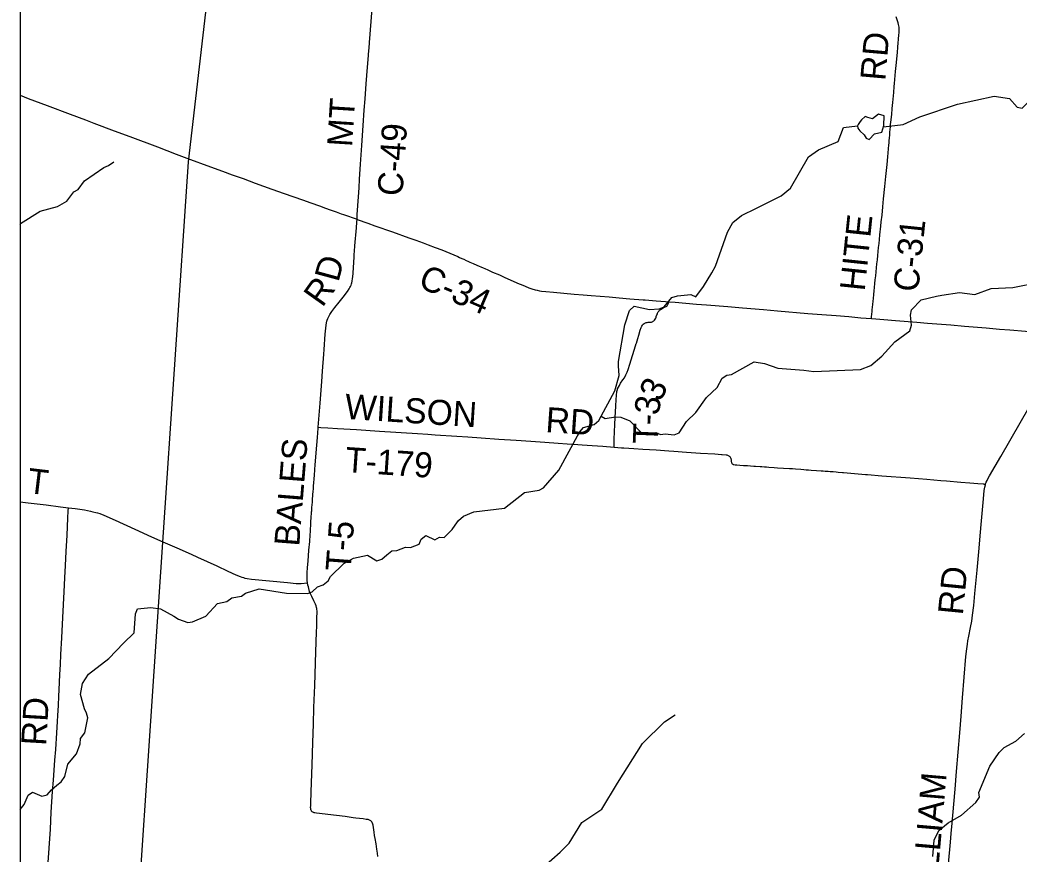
# Model space of a CAD drawing. Extents: x -49 to -8.2, y 9.4 to 23.5.
# Drawn here: x -46.29 to -45.157, y 15.681 to 16.627 of the extents above; entities that cross this region are included whole.
import ezdxf

# ---------------------------------------------------------------- set-up
doc = ezdxf.new("R2010")
doc.units = 0
for name, color, linetype in [('GM_X_Adjacent_County', 7, 'Continuous'), ('GM_X_County_Road', 7, 'Continuous'), ('GM_X_County_Road_Text', 7, 'Continuous'), ('GM_X_Minor_Lake', 7, 'Continuous'), ('GM_X_Minor_River', 7, 'Continuous'), ('GM_X_Township', 7, 'Continuous'), ('GM_X_Township_Road', 7, 'Continuous'), ('GM_X_Township_Road_Text', 7, 'Continuous')]:
    doc.layers.add(name, color=color, linetype=linetype)

msp = doc.modelspace()

# ---------------------------------------------------------------- linework, layer by layer
at = {"layer": 'GM_X_Adjacent_County'}
msp.add_lwpolyline([(-42.0989, 21.0039), (-46.2895, 21.0039), (-46.2895, 15.4273)], dxfattribs=at)
at = {"layer": 'GM_X_County_Road'}
for points in [[(-45.9072, 16.4013), (-45.907, 16.4066), (-45.9068, 16.4118), (-45.905, 16.4372), (-45.9043, 16.4469), (-45.9032, 16.4639), (-45.9018, 16.485), (-45.901, 16.4965), (-45.9002, 16.5079), (-45.8991, 16.525), (-45.898, 16.538), (-45.8968, 16.555), (-45.8954, 16.5739), (-45.8947, 16.5826), (-45.8939, 16.5928), (-45.8937, 16.5953), (-45.8932, 16.6018), (-45.8902, 16.6399)], [(-45.324, 16.2888), (-45.3238, 16.2904), (-45.3234, 16.2941), (-45.3232, 16.2962), (-45.3229, 16.2987), (-45.3226, 16.3017), (-45.3223, 16.3048), (-45.322, 16.3085), (-45.3217, 16.3116), (-45.3212, 16.3159), (-45.3208, 16.3203), (-45.3204, 16.324), (-45.3199, 16.3286), (-45.3195, 16.3326), (-45.319, 16.3372), (-45.3186, 16.3416), (-45.3181, 16.3462), (-45.3177, 16.3508), (-45.3172, 16.3555), (-45.3167, 16.3601), (-45.3162, 16.3647), (-45.3157, 16.3694), (-45.3153, 16.3737), (-45.3148, 16.3786), (-45.3142, 16.3839), (-45.3132, 16.3935), (-45.3127, 16.3984), (-45.3119, 16.4061), (-45.311, 16.4154), (-45.3101, 16.4244), (-45.3086, 16.4386), (-45.3075, 16.45), (-45.3064, 16.4602), (-45.3058, 16.4673), (-45.3053, 16.4729), (-45.305, 16.476), (-45.3045, 16.4819), (-45.3042, 16.485), (-45.3039, 16.4884), (-45.3037, 16.4905), (-45.3034, 16.4939), (-45.3032, 16.4967), (-45.3029, 16.4998), (-45.3025, 16.5035), (-45.3023, 16.506), (-45.3021, 16.5088), (-45.3018, 16.5116), (-45.3009, 16.5202), (-45.3002, 16.527), (-45.2996, 16.5338), (-45.2986, 16.5453), (-45.298, 16.5518), (-45.2977, 16.5555), (-45.2973, 16.5598), (-45.2966, 16.5688), (-45.2959, 16.5759), (-45.2945, 16.5907), (-45.294, 16.5965), (-45.2935, 16.6014), (-45.2932, 16.6051), (-45.2927, 16.611), (-45.2926, 16.6125), (-45.2925, 16.6138), (-45.2924, 16.6169), (-45.2924, 16.6181), (-45.2925, 16.6191), (-45.2927, 16.6206), (-45.2931, 16.6224), (-45.2935, 16.624), (-45.2943, 16.6264), (-45.2959, 16.6308)], [(-46.2895, 16.5421), (-46.2802, 16.5385), (-46.2587, 16.5304), (-46.2325, 16.5204), (-46.2154, 16.5141), (-46.2058, 16.5105), (-46.1828, 16.5018), (-46.1651, 16.4951), (-46.1336, 16.4834), (-46.1124, 16.4754), (-46.0973, 16.4697), (-46.0961, 16.4693)], [(-46.0961, 16.4693), (-46.0775, 16.4624), (-46.0597, 16.4559), (-46.0489, 16.4519), (-46.0366, 16.4475), (-46.0229, 16.4425), (-46.0039, 16.4357), (-45.9898, 16.4307), (-45.969, 16.4233), (-45.9597, 16.42), (-45.95, 16.4165), (-45.943, 16.4141), (-45.9377, 16.4122), (-45.931, 16.4098), (-45.9251, 16.4077), (-45.9225, 16.4068), (-45.9072, 16.4013)], [(-45.9072, 16.4013), (-45.907, 16.4012), (-45.895, 16.3969), (-45.8871, 16.3941), (-45.8813, 16.392), (-45.8728, 16.3889), (-45.8672, 16.387), (-45.8485, 16.3803), (-45.8406, 16.3775), (-45.8321, 16.3745), (-45.8265, 16.3725), (-45.8187, 16.3695), (-45.8112, 16.3666), (-45.802, 16.3629), (-45.7931, 16.3591), (-45.7909, 16.358), (-45.7886, 16.357), (-45.7863, 16.356), (-45.7835, 16.3547), (-45.7818, 16.3539), (-45.7793, 16.3528), (-45.7756, 16.3512), (-45.7716, 16.3494), (-45.7642, 16.3461), (-45.7625, 16.3454), (-45.7591, 16.3439), (-45.7535, 16.3415), (-45.7459, 16.3382), (-45.7405, 16.3358), (-45.7294, 16.3309), (-45.7234, 16.3283), (-45.7212, 16.3273), (-45.7166, 16.3254), (-45.7125, 16.3237), (-45.709, 16.3224), (-45.7054, 16.3213), (-45.703, 16.3208), (-45.7005, 16.3203), (-45.6981, 16.3198), (-45.6931, 16.3193), (-45.6844, 16.3186), (-45.6612, 16.3166), (-45.6507, 16.3157), (-45.6417, 16.315), (-45.6213, 16.3133), (-45.6101, 16.3123), (-45.5978, 16.3112), (-45.5826, 16.3101), (-45.5804, 16.3099), (-45.568, 16.3088), (-45.5575, 16.308), (-45.5539, 16.3077)], [(-45.5539, 16.3077), (-45.5464, 16.3072), (-45.5222, 16.3051), (-45.5108, 16.3042), (-45.4866, 16.3023), (-45.4702, 16.3009), (-45.4464, 16.299), (-45.4303, 16.2975), (-45.3959, 16.2946), (-45.3801, 16.2934), (-45.364, 16.2921), (-45.3495, 16.2909), (-45.3361, 16.2897), (-45.324, 16.2888)], [(-45.324, 16.2888), (-45.3234, 16.2887), (-45.3098, 16.2876), (-45.2965, 16.2866), (-45.2723, 16.2846), (-45.2603, 16.2836), (-45.234, 16.2815), (-45.2185, 16.2802), (-45.1937, 16.2782), (-45.1785, 16.2769), (-45.1671, 16.2759), (-45.1491, 16.2746), (-45.1315, 16.2732), (-45.1154, 16.2719), (-45.0984, 16.2704)], [(-45.1945, 16.1008), (-45.1945, 16.1008), (-45.1944, 16.1011), (-45.1941, 16.102), (-45.1937, 16.1031), (-45.1928, 16.1051), (-45.1922, 16.1063), (-45.19, 16.1104), (-45.1772, 16.1324), (-45.1553, 16.1704), (-45.145, 16.1884), (-45.131, 16.2127), (-45.1165, 16.2376), (-45.101, 16.2646), (-45.0999, 16.2665), (-45.0994, 16.2674), (-45.0991, 16.2683), (-45.0986, 16.2697), (-45.0984, 16.2704)], [(-45.2366, 15.6702), (-45.2344, 15.6949), (-45.2335, 15.7045), (-45.2324, 15.7163), (-45.2306, 15.7379), (-45.2291, 15.755), (-45.2275, 15.7751), (-45.2238, 15.8187), (-45.2223, 15.8379), (-45.2205, 15.8584), (-45.2167, 15.9054), (-45.2158, 15.9141), (-45.2151, 15.9193), (-45.2145, 15.9233), (-45.2135, 15.9285), (-45.2115, 15.9383), (-45.2102, 15.9456), (-45.2092, 15.9523), (-45.2079, 15.9634), (-45.2066, 15.977), (-45.2055, 15.9882), (-45.2041, 16.0033), (-45.2018, 16.0284), (-45.2006, 16.0423), (-45.1991, 16.0593), (-45.1968, 16.0844), (-45.1959, 16.0937), (-45.1953, 16.0974), (-45.1947, 16.1002), (-45.1945, 16.1008)], [(-46.2895, 16.0809), (-46.2801, 16.0797), (-46.26, 16.0773), (-46.2437, 16.0753), (-46.2346, 16.0741)], [(-46.2346, 16.0741), (-46.227, 16.0732), (-46.2163, 16.0717), (-46.2096, 16.0703), (-46.2068, 16.0697), (-46.2036, 16.0689), (-46.2016, 16.0683), (-46.1989, 16.0675), (-46.1946, 16.0657), (-46.1815, 16.0599), (-46.1592, 16.0498), (-46.1402, 16.0413), (-46.1274, 16.0356), (-46.125, 16.0345)], [(-46.125, 16.0345), (-46.1118, 16.0286), (-46.0953, 16.0214), (-46.0882, 16.0182), (-46.0772, 16.0131), (-46.0662, 16.0081), (-46.0538, 16.0024), (-46.0448, 15.9982), (-46.0399, 15.9961), (-46.0378, 15.9954), (-46.0362, 15.9949), (-46.0344, 15.9944), (-46.0317, 15.9938), (-46.0271, 15.9931), (-45.986, 15.9892), (-45.9763, 15.9884), (-45.9741, 15.9884), (-45.9706, 15.9884), (-45.9633, 15.9889)]]:
    msp.add_lwpolyline(points, dxfattribs=at)
at = {"layer": 'GM_X_Minor_Lake'}
for points in [[(-45.3372, 16.5017), (-45.3321, 16.4971), (-45.3297, 16.4932), (-45.3265, 16.4919), (-45.3203, 16.4982), (-45.312, 16.5), (-45.3098, 16.5078), (-45.3093, 16.5186), (-45.3159, 16.5206), (-45.3228, 16.5154), (-45.3279, 16.5169), (-45.3309, 16.5179), (-45.3351, 16.514), (-45.3367, 16.5123)], [(-45.3367, 16.5123), (-45.3389, 16.5089), (-45.3397, 16.5072), (-45.3392, 16.5047), (-45.3372, 16.5017)]]:
    msp.add_lwpolyline(points, dxfattribs=at)
at = {"layer": 'GM_X_Minor_River'}
for points in [[(-45.3102, 16.5063), (-45.288, 16.509), (-45.2691, 16.5175), (-45.2262, 16.5319), (-45.1846, 16.5411), (-45.1672, 16.5384), (-45.1586, 16.5284), (-45.1531, 16.5274), (-45.1431, 16.5373), (-45.117, 16.5334), (-45.1062, 16.5338), (-45.0959, 16.538), (-45.092, 16.5431), (-45.0911, 16.553), (-45.0862, 16.5578), (-45.0807, 16.569), (-45.078, 16.5746), (-45.0781, 16.5775)], [(-45.8368, 16.033), (-45.8345, 16.0387), (-45.8291, 16.0426), (-45.8189, 16.0377), (-45.8138, 16.0407), (-45.8085, 16.0404), (-45.7995, 16.0494), (-45.796, 16.0545), (-45.7923, 16.0596), (-45.7866, 16.0646), (-45.7749, 16.0696), (-45.7402, 16.0735), (-45.7172, 16.0916), (-45.7009, 16.0941), (-45.6959, 16.0969), (-45.6786, 16.1166), (-45.6548, 16.1599), (-45.6505, 16.165), (-45.6385, 16.1687), (-45.633, 16.1733), (-45.6151, 16.2067), (-45.61, 16.2241), (-45.6108, 16.2353), (-45.6109, 16.2402), (-45.6034, 16.2815), (-45.5983, 16.298), (-45.5929, 16.3027), (-45.5755, 16.2992), (-45.5645, 16.2998), (-45.559, 16.3022), (-45.5503, 16.3127), (-45.544, 16.3147), (-45.5289, 16.3159), (-45.5232, 16.3135), (-45.5142, 16.325), (-45.505, 16.3408), (-45.5006, 16.3482), (-45.4871, 16.3867), (-45.4809, 16.3976), (-45.4713, 16.4055), (-45.4541, 16.4138), (-45.4264, 16.4281), (-45.4157, 16.4366), (-45.3954, 16.4723), (-45.3839, 16.4801), (-45.3616, 16.4897), (-45.3556, 16.5053), (-45.3397, 16.5072)], [(-46.2895, 16.396), (-46.289, 16.3965), (-46.2667, 16.4107), (-46.2469, 16.4159), (-46.2364, 16.4219), (-46.2285, 16.4324), (-46.2235, 16.435), (-46.2162, 16.4448), (-46.1944, 16.46), (-46.189, 16.4624), (-46.1831, 16.4665)], [(-45.6305, 16.178), (-45.6257, 16.1755), (-45.6143, 16.1773), (-45.6081, 16.177), (-45.5979, 16.1729), (-45.5842, 16.1586), (-45.578, 16.157), (-45.5683, 16.1594), (-45.5632, 16.1574), (-45.5579, 16.1581), (-45.5478, 16.157), (-45.5421, 16.1592), (-45.5338, 16.172), (-45.5229, 16.1822), (-45.5109, 16.1993), (-45.499, 16.2105), (-45.4932, 16.2213), (-45.488, 16.2244), (-45.4825, 16.2253), (-45.4568, 16.2398), (-45.4452, 16.2379), (-45.4299, 16.2326), (-45.4005, 16.2301), (-45.3892, 16.2288), (-45.3362, 16.2308), (-45.3244, 16.2354), (-45.3122, 16.2459), (-45.2972, 16.2622), (-45.2805, 16.2749), (-45.2784, 16.2811), (-45.2796, 16.2927), (-45.2785, 16.2986), (-45.2676, 16.31), (-45.2501, 16.314), (-45.2442, 16.3152), (-45.2241, 16.3184), (-45.2066, 16.3161), (-45.1883, 16.323), (-45.1635, 16.3241), (-45.1329, 16.3299)], [(-46.2895, 15.732), (-46.2849, 15.7377), (-46.2802, 15.7481), (-46.2753, 15.7514), (-46.2647, 15.7469), (-46.2588, 15.7484), (-46.2538, 15.7542), (-46.2477, 15.7596), (-46.2429, 15.7632), (-46.2386, 15.7694), (-46.2351, 15.7832), (-46.2256, 15.795), (-46.2213, 15.8065), (-46.2209, 15.8124), (-46.216, 15.819), (-46.2126, 15.8357), (-46.2141, 15.841), (-46.2165, 15.8462), (-46.2208, 15.8622), (-46.2188, 15.8747), (-46.2117, 15.8854), (-46.1889, 15.9032), (-46.172, 15.9204), (-46.1601, 15.9324), (-46.1587, 15.9538), (-46.1561, 15.9595), (-46.1411, 15.961), (-46.1302, 15.9595), (-46.1149, 15.9512), (-46.1096, 15.9477), (-46.0992, 15.9441), (-46.0939, 15.9446), (-46.0787, 15.9513), (-46.0656, 15.9654), (-46.0548, 15.9679), (-46.0494, 15.9718), (-46.0384, 15.9739), (-46.0336, 15.9773), (-46.0182, 15.982), (-45.9873, 15.9771), (-45.9636, 15.9769), (-45.9581, 15.9788), (-45.952, 15.9844), (-45.9457, 15.9866), (-45.9399, 15.9911), (-45.9372, 15.9963), (-45.9224, 16.0108), (-45.9114, 16.0169), (-45.8956, 16.0203), (-45.8849, 16.0139), (-45.8791, 16.0157), (-45.8736, 16.0206), (-45.868, 16.0251), (-45.862, 16.0256), (-45.8524, 16.0296), (-45.8465, 16.0292), (-45.8368, 16.033)], [(-45.7053, 15.6584), (-45.6768, 15.6835), (-45.6666, 15.6936), (-45.6525, 15.7173), (-45.6295, 15.7324), (-45.6117, 15.7616), (-45.5837, 15.8066), (-45.5584, 15.8314), (-45.5463, 15.8394)], [(-45.2543, 15.6784), (-45.2529, 15.697), (-45.2475, 15.7081), (-45.2369, 15.7167), (-45.2216, 15.7256), (-45.2055, 15.7397), (-45.2015, 15.7459), (-45.202, 15.751), (-45.1897, 15.7812), (-45.1791, 15.7967), (-45.1735, 15.8023), (-45.1601, 15.8093), (-45.1504, 15.8179)]]:
    msp.add_lwpolyline(points, dxfattribs=at)
at = {"layer": 'GM_X_Township'}
msp.add_line((-46.2895, 17.4947), (-46.2895, 15.4273), dxfattribs=at)
for points in [[(-46.2895, 15.4273), (-46.2741, 15.4259), (-46.1692, 15.4155), (-46.1279, 16.0295), (-46.0985, 16.4665), (-46.0401, 16.9697), (-46.0081, 17.2452), (-45.9918, 17.3853), (-45.9792, 17.4944), (-46.2561, 17.4947), (-46.2895, 17.4947)], [(-43.7172, 15.1832), (-43.8792, 15.1984), (-44.0636, 15.2153), (-44.1657, 15.2246), (-44.5294, 15.2578), (-44.7618, 15.2786), (-45.515, 15.3548), (-45.7812, 15.377), (-46.1692, 15.4155), (-46.1279, 16.0295), (-46.0985, 16.4665), (-46.0401, 16.9697), (-46.0081, 17.2452), (-45.7538, 17.2272), (-45.2676, 17.1929), (-44.9079, 17.1675), (-44.9078, 17.1687), (-44.8862, 17.4401), (-44.8857, 17.4474), (-44.3512, 17.4033), (-44.12, 17.3857), (-43.5372, 17.3414)]]:
    msp.add_lwpolyline(points, dxfattribs=at)
at = {"layer": 'GM_X_Township_Road'}
for points in [[(-45.9514, 16.1655), (-45.9492, 16.1927), (-45.9473, 16.2172), (-45.9464, 16.2289), (-45.9448, 16.2484), (-45.9444, 16.2537), (-45.9433, 16.271), (-45.9427, 16.2779), (-45.9423, 16.2814), (-45.9418, 16.284), (-45.9414, 16.2857), (-45.941, 16.287), (-45.9403, 16.289), (-45.9394, 16.291), (-45.938, 16.2935), (-45.9359, 16.2966), (-45.9324, 16.3013), (-45.9275, 16.3073), (-45.9231, 16.3129), (-45.9182, 16.3194), (-45.9161, 16.3224), (-45.9153, 16.3238), (-45.9146, 16.3252), (-45.9141, 16.3265), (-45.9135, 16.328), (-45.9131, 16.3293), (-45.9127, 16.331), (-45.9123, 16.3341), (-45.9121, 16.3362), (-45.9118, 16.3403), (-45.911, 16.3527), (-45.9106, 16.3583), (-45.9104, 16.3614), (-45.9101, 16.3651), (-45.9096, 16.3713), (-45.9079, 16.3918), (-45.9074, 16.3982), (-45.9072, 16.4013)], [(-45.6158, 16.1429), (-45.6157, 16.1461), (-45.6155, 16.152), (-45.6149, 16.1684), (-45.6144, 16.1765), (-45.6139, 16.1892), (-45.6135, 16.197), (-45.6132, 16.2013), (-45.613, 16.2029), (-45.6128, 16.2044), (-45.6125, 16.2059), (-45.6122, 16.2072), (-45.612, 16.2081), (-45.6117, 16.2091), (-45.6109, 16.2108), (-45.6098, 16.2129), (-45.6084, 16.2153), (-45.6058, 16.2191), (-45.6041, 16.2217), (-45.6023, 16.225), (-45.601, 16.2278), (-45.5997, 16.231), (-45.5979, 16.2369), (-45.5915, 16.2577), (-45.5906, 16.2604), (-45.5905, 16.261), (-45.5897, 16.2636), (-45.5889, 16.2663), (-45.5878, 16.2699), (-45.5861, 16.2756), (-45.585, 16.2785), (-45.5842, 16.2802), (-45.5836, 16.2812), (-45.5831, 16.2819), (-45.5826, 16.2824), (-45.5817, 16.2831), (-45.5809, 16.2836), (-45.5802, 16.2839), (-45.5793, 16.2842), (-45.5783, 16.2843), (-45.5772, 16.2845), (-45.5753, 16.2846), (-45.5741, 16.2847), (-45.5732, 16.2848), (-45.5724, 16.2851), (-45.5718, 16.2853), (-45.5713, 16.2857), (-45.5708, 16.2861), (-45.5703, 16.2867), (-45.5699, 16.2871), (-45.5692, 16.2881), (-45.5686, 16.2892), (-45.5682, 16.2901), (-45.5679, 16.2909), (-45.5672, 16.2931), (-45.5667, 16.2942), (-45.5665, 16.2947), (-45.5661, 16.2956), (-45.5656, 16.2965), (-45.5647, 16.2976), (-45.5641, 16.2982), (-45.5636, 16.2987), (-45.5631, 16.2991), (-45.5613, 16.3002), (-45.5579, 16.3019), (-45.5566, 16.3026), (-45.5561, 16.3029), (-45.5557, 16.3032), (-45.5551, 16.3039), (-45.5548, 16.3047), (-45.5545, 16.3055), (-45.5542, 16.3067), (-45.5539, 16.3077)], [(-45.9633, 15.9889), (-45.9637, 15.9918), (-45.9638, 15.9949), (-45.9639, 15.997), (-45.9638, 16.0004), (-45.9634, 16.0064), (-45.9628, 16.0135), (-45.9618, 16.0259), (-45.961, 16.0358), (-45.9605, 16.0435), (-45.9602, 16.0472), (-45.9597, 16.0569), (-45.9595, 16.0593), (-45.9593, 16.0621), (-45.9592, 16.0646), (-45.959, 16.0667), (-45.959, 16.0677), (-45.9589, 16.0689), (-45.9588, 16.0695), (-45.9587, 16.0708), (-45.9586, 16.072), (-45.9584, 16.0745), (-45.9582, 16.0776), (-45.9579, 16.0806), (-45.9578, 16.0828), (-45.9573, 16.0893), (-45.957, 16.0924), (-45.9568, 16.0955), (-45.9566, 16.0977), (-45.9565, 16.0998), (-45.9563, 16.1017), (-45.9559, 16.1076), (-45.9556, 16.1103), (-45.955, 16.1181), (-45.9547, 16.1224), (-45.9536, 16.1363), (-45.9522, 16.154), (-45.9514, 16.1645), (-45.9514, 16.1655)], [(-45.9514, 16.1655), (-45.9485, 16.1653), (-45.9404, 16.1647), (-45.9293, 16.1641), (-45.9079, 16.1629), (-45.8818, 16.1611), (-45.8387, 16.1583), (-45.8269, 16.1575), (-45.8186, 16.1569), (-45.7941, 16.1554), (-45.7817, 16.1545), (-45.7665, 16.1535), (-45.7463, 16.1521), (-45.7268, 16.1508), (-45.7101, 16.1497), (-45.6943, 16.1486), (-45.6791, 16.1475), (-45.6688, 16.1468), (-45.6617, 16.1463), (-45.6518, 16.1456), (-45.6406, 16.1449), (-45.6285, 16.144), (-45.6158, 16.1429)], [(-45.6158, 16.1429), (-45.6156, 16.1429), (-45.6075, 16.1423), (-45.6047, 16.1422), (-45.5933, 16.1414), (-45.583, 16.1407), (-45.5682, 16.1397), (-45.5536, 16.1387), (-45.548, 16.1383), (-45.5337, 16.1373), (-45.5176, 16.1362), (-45.5015, 16.1352), (-45.494, 16.1347)], [(-45.494, 16.1347), (-45.493, 16.1347), (-45.4888, 16.1343), (-45.4878, 16.1341), (-45.487, 16.1338), (-45.4863, 16.1335), (-45.4856, 16.1331), (-45.4851, 16.1328), (-45.4846, 16.1323), (-45.4841, 16.1316), (-45.4837, 16.1309), (-45.4834, 16.1303), (-45.4832, 16.1296), (-45.483, 16.1287), (-45.4828, 16.1266), (-45.4827, 16.1258), (-45.4825, 16.1254), (-45.4823, 16.1249), (-45.4821, 16.1245), (-45.4818, 16.1241), (-45.481, 16.1235), (-45.4806, 16.1233), (-45.4801, 16.1232), (-45.4786, 16.123), (-45.4767, 16.1228), (-45.4731, 16.1225), (-45.4689, 16.1222), (-45.4646, 16.122), (-45.4612, 16.1217), (-45.4572, 16.1215), (-45.4553, 16.1213), (-45.4501, 16.121), (-45.4482, 16.1209), (-45.4451, 16.1207), (-45.443, 16.1205), (-45.4402, 16.1203), (-45.4342, 16.1199), (-45.4303, 16.1196), (-45.4235, 16.1192), (-45.4167, 16.1187), (-45.4136, 16.1185), (-45.41, 16.1182), (-45.4038, 16.1178), (-45.4007, 16.1175), (-45.398, 16.1173), (-45.3952, 16.1171), (-45.3921, 16.1168), (-45.3863, 16.1165), (-45.381, 16.1161), (-45.3786, 16.1159), (-45.3765, 16.1158), (-45.3747, 16.1157), (-45.3731, 16.1156), (-45.3707, 16.1154), (-45.3673, 16.1151), (-45.364, 16.1148), (-45.3618, 16.1146), (-45.3566, 16.1142), (-45.3556, 16.1141), (-45.3306, 16.112), (-45.3284, 16.1119), (-45.312, 16.1105), (-45.2798, 16.1079), (-45.2609, 16.1064), (-45.2451, 16.1051), (-45.2386, 16.1046), (-45.2225, 16.1033), (-45.2123, 16.1024), (-45.2033, 16.1018), (-45.1973, 16.1012), (-45.1966, 16.1012), (-45.196, 16.101), (-45.1945, 16.1008)], [(-46.2578, 15.6664), (-46.2551, 15.7096), (-46.2541, 15.729), (-46.2525, 15.7524), (-46.2515, 15.7651), (-46.2507, 15.7766), (-46.2499, 15.7878), (-46.249, 15.8001), (-46.2478, 15.8187), (-46.2471, 15.8317), (-46.2467, 15.8385), (-46.246, 15.85), (-46.2455, 15.8605), (-46.2451, 15.8677), (-46.2442, 15.885), (-46.2437, 15.8962), (-46.2431, 15.9077), (-46.2421, 15.9266), (-46.2409, 15.9496), (-46.2393, 15.9787), (-46.2385, 15.9948), (-46.2379, 16.0088), (-46.2371, 16.0246), (-46.2362, 16.0432), (-46.2351, 16.0625), (-46.2347, 16.0708), (-46.2346, 16.0741)], [(-45.8836, 15.6785), (-45.8842, 15.6825), (-45.8849, 15.6868), (-45.8857, 15.6929), (-45.8867, 15.6988), (-45.8873, 15.7025), (-45.8878, 15.7061), (-45.8886, 15.7114), (-45.8891, 15.7142), (-45.8894, 15.7153), (-45.8897, 15.7163), (-45.89, 15.7171), (-45.8904, 15.7176), (-45.8906, 15.718), (-45.8911, 15.7186), (-45.8917, 15.7191), (-45.8924, 15.7195), (-45.8932, 15.7199), (-45.8938, 15.7201), (-45.8947, 15.7204), (-45.8956, 15.7205), (-45.8968, 15.7207), (-45.9005, 15.7212), (-45.9088, 15.7222), (-45.9116, 15.7226), (-45.9209, 15.7238), (-45.9307, 15.725), (-45.9533, 15.7277), (-45.9551, 15.728), (-45.9558, 15.7282), (-45.9564, 15.7283), (-45.9568, 15.7285), (-45.9574, 15.7289), (-45.9582, 15.7294), (-45.9588, 15.7301), (-45.9591, 15.7305), (-45.9593, 15.7309), (-45.9596, 15.7317), (-45.9597, 15.7322), (-45.9598, 15.7332), (-45.9599, 15.7342), (-45.9598, 15.7361), (-45.9598, 15.7385), (-45.9593, 15.7519), (-45.9589, 15.7621), (-45.9582, 15.7826), (-45.9573, 15.8078), (-45.9567, 15.8286), (-45.9561, 15.8475), (-45.9552, 15.8727), (-45.9539, 15.9106), (-45.9531, 15.9329), (-45.9529, 15.9398), (-45.9527, 15.9494), (-45.9525, 15.9556), (-45.9526, 15.9573), (-45.9527, 15.9587), (-45.9529, 15.96), (-45.9531, 15.9611), (-45.9537, 15.9629), (-45.9545, 15.9649), (-45.9563, 15.9686), (-45.9586, 15.9733), (-45.96, 15.9764), (-45.9611, 15.9793), (-45.9621, 15.9826), (-45.9625, 15.9844), (-45.9629, 15.9865), (-45.9633, 15.9889)]]:
    msp.add_lwpolyline(points, dxfattribs=at)

# ---------------------------------------------------------------- texts
at = {"layer": 'GM_X_County_Road_Text'}
for s, height, rotation, p in [('RD', 0.02841, 85.0316, (-45.3083, 16.5579)), ('MT', 0.02841, 86.3628, (-45.9129, 16.4829)), ('C-49', 0.02841, 86.2374, (-45.8558, 16.4271)), ('HITE', 0.02841, 84.0534, (-45.3316, 16.3192)), ('C-31', 0.02841, 84.1869, (-45.2709, 16.3182)), ('C-34', 0.02841, 336.8048, (-45.8393, 16.3249)), ('T', 0.0284, 353.17, (-46.2822, 16.0911)), ('RD', 0.02841, 84.3814, (-45.2203, 15.9517)), ('WILLIAM', 0.02841, 85.062, (-45.252, 15.6169))]:
    msp.add_text(s, height=height, rotation=rotation, dxfattribs=at).set_placement(p)
at = {"layer": 'GM_X_Township_Road_Text'}
for s, height, rotation, p in [('D', 0.0284, 74.7802, (-45.9285, 16.3292)), ('R', 0.0284, 54.5224, (-45.9466, 16.3005)), ('3', 0.0284, 63.4512, (-45.5633, 16.1933)), ('WILSON', 0.02841, 356.3031, (-45.9218, 16.1751)), ('3', 0.0284, 82.2485, (-45.565, 16.1783)), ('RD', 0.02841, 356.0545, (-45.6941, 16.1601)), ('T', 0.0284, 87.7537, (-45.5662, 16.1461)), ('-', 0.0284, 87.7854, (-45.5654, 16.1674)), ('BALES', 0.02841, 85.4674, (-45.9729, 16.0297)), ('T-179', 0.02841, 356.0731, (-45.9214, 16.1148)), ('T-5', 0.02841, 85.7793, (-45.9147, 16.0015)), ('RD', 0.02841, 86.6325, (-46.2599, 15.8037))]:
    msp.add_text(s, height=height, rotation=rotation, dxfattribs=at).set_placement(p)

doc.saveas('drawing.dxf')
